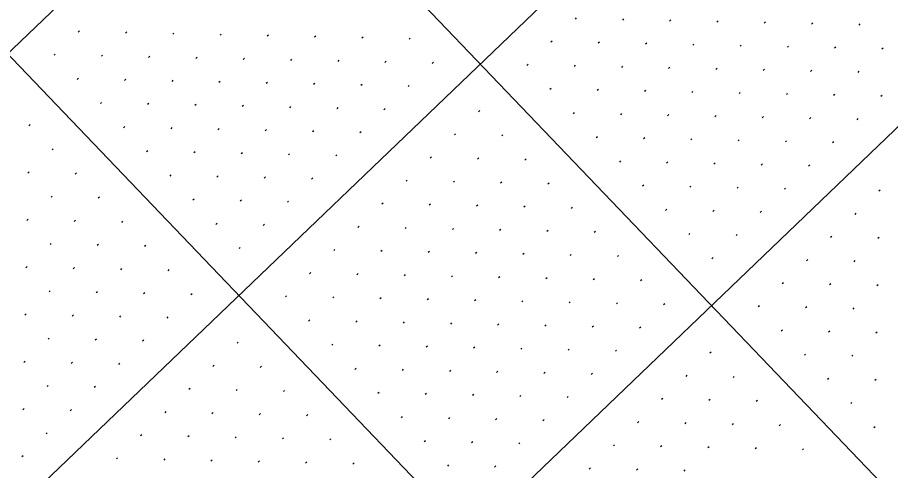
# Model space of a CAD drawing. Extents: x 2148987 to 2151117, y 142806 to 144993.
# Drawn here: x 2149512.9 to 2149643.5, y 143833.4 to 143901.1 of the extents above; entities that cross this region are included whole.
import ezdxf

# ---------------------------------------------------------------- set-up
doc = ezdxf.new("R2010")
doc.units = 0
doc.layers.add('PR_PIER_PH3', color=7, linetype='Continuous')
doc.layers.add('SHT_Profile_Grid_Minor', color=7, linetype='Continuous')

msp = doc.modelspace()

# ---------------------------------------------------------------- linework, layer by layer
at = {"layer": 'PR_PIER_PH3'}
for p, q in [((2150296.56, 144648.16), (2149159.43, 143558.42)), ((2150331.16, 144612.07), (2149194.02, 143522.32)), ((2150365.75, 144575.97), (2149228.62, 143486.22)), ((2149478.31, 144002.51), (2149824.26, 143641.52)), ((2149442.21, 143967.92), (2149788.16, 143606.92))]:
    msp.add_line(p, q, dxfattribs=at)
at = {"layer": 'SHT_Profile_Grid_Minor'}
for p, q in [((2149596.47, 143901.07), (2149596.29, 143900.9)), ((2149603.54, 143900.92), (2149603.36, 143900.75)), ((2149610.61, 143900.77), (2149610.43, 143900.6)), ((2149617.68, 143900.62), (2149617.5, 143900.45)), ((2149624.75, 143900.47), (2149624.57, 143900.3)), ((2149631.82, 143900.32), (2149631.64, 143900.15)), ((2149522.17, 143899.12), (2149521.99, 143898.94)), ((2149638.89, 143900.17), (2149638.71, 143900)), ((2149529.24, 143898.97), (2149529.06, 143898.79)), ((2149536.31, 143898.81), (2149536.13, 143898.64)), ((2149543.38, 143898.66), (2149543.2, 143898.49)), ((2149550.45, 143898.51), (2149550.26, 143898.34)), ((2149557.51, 143898.36), (2149557.33, 143898.19)), ((2149564.58, 143898.21), (2149564.4, 143898.04)), ((2149571.65, 143898.06), (2149571.47, 143897.89)), ((2149592.86, 143897.61), (2149592.68, 143897.44)), ((2149599.93, 143897.46), (2149599.75, 143897.29)), ((2149607, 143897.31), (2149606.82, 143897.14)), ((2149614.07, 143897.16), (2149613.89, 143896.99)), ((2149621.14, 143897.01), (2149620.96, 143896.84)), ((2149628.21, 143896.86), (2149628.03, 143896.69)), ((2149635.28, 143896.71), (2149635.1, 143896.54)), ((2149642.35, 143896.56), (2149642.17, 143896.39)), ((2149518.56, 143895.66), (2149518.38, 143895.48)), ((2149525.63, 143895.51), (2149525.45, 143895.33)), ((2149532.7, 143895.36), (2149532.52, 143895.18)), ((2149539.77, 143895.2), (2149539.59, 143895.03)), ((2149546.84, 143895.05), (2149546.65, 143894.88)), ((2149553.9, 143894.9), (2149553.72, 143894.73)), ((2149560.97, 143894.75), (2149560.79, 143894.58)), ((2149568.04, 143894.6), (2149567.86, 143894.43)), ((2149575.11, 143894.45), (2149574.93, 143894.28)), ((2149589.25, 143894.15), (2149589.07, 143893.98)), ((2149596.32, 143894), (2149596.14, 143893.83)), ((2149603.39, 143893.85), (2149603.21, 143893.68)), ((2149610.46, 143893.7), (2149610.28, 143893.53)), ((2149617.53, 143893.55), (2149617.35, 143893.38)), ((2149624.6, 143893.4), (2149624.42, 143893.23)), ((2149631.67, 143893.25), (2149631.49, 143893.08)), ((2149638.74, 143893.1), (2149638.56, 143892.93)), ((2149522.02, 143892.05), (2149521.84, 143891.87)), ((2149529.09, 143891.9), (2149528.91, 143891.72)), ((2149536.16, 143891.75), (2149535.98, 143891.57)), ((2149543.23, 143891.59), (2149543.04, 143891.42)), ((2149550.29, 143891.44), (2149550.11, 143891.27)), ((2149557.36, 143891.29), (2149557.18, 143891.12)), ((2149564.43, 143891.14), (2149564.25, 143890.97)), ((2149571.5, 143890.99), (2149571.32, 143890.82)), ((2149592.71, 143890.54), (2149592.53, 143890.37)), ((2149599.78, 143890.39), (2149599.6, 143890.22)), ((2149606.85, 143890.24), (2149606.67, 143890.07)), ((2149613.92, 143890.09), (2149613.74, 143889.92)), ((2149620.99, 143889.94), (2149620.81, 143889.77)), ((2149628.06, 143889.79), (2149627.88, 143889.62)), ((2149635.13, 143889.64), (2149634.95, 143889.47)), ((2149642.2, 143889.49), (2149642.02, 143889.32)), ((2149525.48, 143888.44), (2149525.3, 143888.26)), ((2149532.55, 143888.29), (2149532.37, 143888.11)), ((2149539.62, 143888.14), (2149539.43, 143887.96)), ((2149546.68, 143887.98), (2149546.5, 143887.81)), ((2149553.75, 143887.83), (2149553.57, 143887.66)), ((2149560.82, 143887.68), (2149560.64, 143887.51)), ((2149567.89, 143887.53), (2149567.71, 143887.36)), ((2149582.03, 143887.23), (2149581.85, 143887.06)), ((2149596.17, 143886.93), (2149595.99, 143886.76)), ((2149603.24, 143886.78), (2149603.06, 143886.61)), ((2149610.31, 143886.63), (2149610.13, 143886.46)), ((2149617.38, 143886.48), (2149617.2, 143886.31)), ((2149624.45, 143886.33), (2149624.27, 143886.16)), ((2149631.52, 143886.18), (2149631.34, 143886.01)), ((2149638.59, 143886.03), (2149638.41, 143885.86)), ((2149514.8, 143885.13), (2149514.62, 143884.95)), ((2149528.94, 143884.83), (2149528.76, 143884.65)), ((2149536.01, 143884.68), (2149535.82, 143884.5)), ((2149543.07, 143884.53), (2149542.89, 143884.35)), ((2149550.14, 143884.38), (2149549.96, 143884.2)), ((2149557.21, 143884.22), (2149557.03, 143884.05)), ((2149564.28, 143884.07), (2149564.1, 143883.9)), ((2149578.42, 143883.77), (2149578.24, 143883.6)), ((2149585.49, 143883.62), (2149585.31, 143883.45)), ((2149599.63, 143883.32), (2149599.45, 143883.15)), ((2149606.7, 143883.17), (2149606.52, 143883)), ((2149613.77, 143883.02), (2149613.59, 143882.85)), ((2149620.84, 143882.87), (2149620.66, 143882.7)), ((2149627.91, 143882.72), (2149627.73, 143882.55)), ((2149634.98, 143882.57), (2149634.8, 143882.4)), ((2149518.26, 143881.52), (2149518.08, 143881.34)), ((2149532.4, 143881.22), (2149532.21, 143881.04)), ((2149539.46, 143881.07), (2149539.28, 143880.89)), ((2149546.53, 143880.92), (2149546.35, 143880.74)), ((2149553.6, 143880.77), (2149553.42, 143880.59)), ((2149560.67, 143880.61), (2149560.49, 143880.44)), ((2149574.81, 143880.31), (2149574.63, 143880.14)), ((2149581.88, 143880.16), (2149581.7, 143879.99)), ((2149588.95, 143880.01), (2149588.77, 143879.84)), ((2149603.09, 143879.71), (2149602.91, 143879.54)), ((2149610.16, 143879.56), (2149609.98, 143879.39)), ((2149617.23, 143879.41), (2149617.05, 143879.24)), ((2149624.3, 143879.26), (2149624.12, 143879.09)), ((2149631.37, 143879.11), (2149631.19, 143878.94)), ((2149514.65, 143878.06), (2149514.47, 143877.88)), ((2149521.72, 143877.91), (2149521.54, 143877.73)), ((2149535.85, 143877.61), (2149535.67, 143877.43)), ((2149542.92, 143877.46), (2149542.74, 143877.28)), ((2149549.99, 143877.31), (2149549.81, 143877.13)), ((2149557.06, 143877.16), (2149556.88, 143876.98)), ((2149571.2, 143876.85), (2149571.02, 143876.68)), ((2149578.27, 143876.7), (2149578.09, 143876.53)), ((2149585.34, 143876.55), (2149585.16, 143876.38)), ((2149592.41, 143876.4), (2149592.23, 143876.23)), ((2149606.55, 143876.1), (2149606.37, 143875.93)), ((2149613.62, 143875.95), (2149613.44, 143875.78)), ((2149620.69, 143875.8), (2149620.51, 143875.63)), ((2149627.76, 143875.65), (2149627.58, 143875.48)), ((2149518.11, 143874.45), (2149517.93, 143874.27)), ((2149525.18, 143874.3), (2149524.99, 143874.12)), ((2149641.9, 143875.35), (2149641.72, 143875.18)), ((2149539.31, 143874), (2149539.13, 143873.82)), ((2149546.38, 143873.85), (2149546.2, 143873.67)), ((2149553.45, 143873.7), (2149553.27, 143873.52)), ((2149567.59, 143873.39), (2149567.41, 143873.22)), ((2149574.66, 143873.24), (2149574.48, 143873.07)), ((2149581.73, 143873.09), (2149581.55, 143872.92)), ((2149588.8, 143872.94), (2149588.62, 143872.77)), ((2149595.87, 143872.79), (2149595.69, 143872.62)), ((2149610.01, 143872.49), (2149609.83, 143872.32)), ((2149617.08, 143872.34), (2149616.9, 143872.17)), ((2149624.15, 143872.19), (2149623.97, 143872.02)), ((2149638.29, 143871.89), (2149638.11, 143871.72)), ((2149514.5, 143870.99), (2149514.32, 143870.82)), ((2149521.57, 143870.84), (2149521.39, 143870.66)), ((2149528.63, 143870.69), (2149528.45, 143870.51)), ((2149542.77, 143870.39), (2149542.59, 143870.21)), ((2149549.84, 143870.24), (2149549.66, 143870.06)), ((2149563.98, 143869.94), (2149563.8, 143869.76)), ((2149571.05, 143869.78), (2149570.87, 143869.61)), ((2149578.12, 143869.63), (2149577.94, 143869.46)), ((2149585.19, 143869.48), (2149585.01, 143869.31)), ((2149592.26, 143869.33), (2149592.08, 143869.16)), ((2149599.33, 143869.18), (2149599.15, 143869.01)), ((2149613.47, 143868.88), (2149613.29, 143868.71)), ((2149620.54, 143868.73), (2149620.36, 143868.56)), ((2149634.68, 143868.43), (2149634.5, 143868.26)), ((2149641.75, 143868.28), (2149641.57, 143868.11)), ((2149517.96, 143867.38), (2149517.78, 143867.21)), ((2149525.03, 143867.23), (2149524.84, 143867.05)), ((2149532.09, 143867.08), (2149531.91, 143866.9)), ((2149546.23, 143866.78), (2149546.05, 143866.6)), ((2149560.37, 143866.48), (2149560.19, 143866.3)), ((2149567.44, 143866.33), (2149567.26, 143866.15)), ((2149574.51, 143866.17), (2149574.33, 143866)), ((2149581.58, 143866.02), (2149581.4, 143865.85)), ((2149588.65, 143865.87), (2149588.47, 143865.7)), ((2149595.72, 143865.72), (2149595.54, 143865.55)), ((2149602.79, 143865.57), (2149602.61, 143865.4)), ((2149616.93, 143865.27), (2149616.75, 143865.1)), ((2149514.35, 143863.92), (2149514.17, 143863.75)), ((2149521.42, 143863.77), (2149521.23, 143863.6)), ((2149631.07, 143864.97), (2149630.89, 143864.8)), ((2149638.14, 143864.82), (2149637.96, 143864.65)), ((2149528.48, 143863.62), (2149528.3, 143863.44)), ((2149535.55, 143863.47), (2149535.37, 143863.29)), ((2149556.76, 143863.02), (2149556.58, 143862.84)), ((2149563.83, 143862.87), (2149563.65, 143862.69)), ((2149570.9, 143862.72), (2149570.72, 143862.54)), ((2149577.97, 143862.56), (2149577.79, 143862.39)), ((2149585.04, 143862.41), (2149584.86, 143862.24)), ((2149592.11, 143862.26), (2149591.93, 143862.09)), ((2149599.18, 143862.11), (2149599, 143861.94)), ((2149606.25, 143861.96), (2149606.07, 143861.79)), ((2149627.46, 143861.51), (2149627.28, 143861.34)), ((2149634.53, 143861.36), (2149634.35, 143861.19)), ((2149641.6, 143861.21), (2149641.42, 143861.04)), ((2149517.81, 143860.31), (2149517.62, 143860.14)), ((2149524.87, 143860.16), (2149524.69, 143859.99)), ((2149531.94, 143860.01), (2149531.76, 143859.84)), ((2149539.01, 143859.86), (2149538.83, 143859.68)), ((2149553.15, 143859.56), (2149552.97, 143859.38)), ((2149560.22, 143859.41), (2149560.04, 143859.23)), ((2149567.29, 143859.26), (2149567.11, 143859.08)), ((2149574.36, 143859.11), (2149574.18, 143858.93)), ((2149581.43, 143858.95), (2149581.25, 143858.78)), ((2149588.5, 143858.8), (2149588.32, 143858.63)), ((2149595.57, 143858.65), (2149595.39, 143858.48)), ((2149602.64, 143858.5), (2149602.46, 143858.33)), ((2149609.71, 143858.35), (2149609.53, 143858.18)), ((2149623.85, 143858.05), (2149623.67, 143857.88)), ((2149630.92, 143857.9), (2149630.74, 143857.73)), ((2149637.99, 143857.75), (2149637.81, 143857.58)), ((2149514.2, 143856.85), (2149514.01, 143856.68)), ((2149521.26, 143856.7), (2149521.08, 143856.53)), ((2149528.33, 143856.55), (2149528.15, 143856.38)), ((2149535.4, 143856.4), (2149535.22, 143856.23)), ((2149556.61, 143855.95), (2149556.43, 143855.77)), ((2149563.68, 143855.8), (2149563.5, 143855.62)), ((2149570.75, 143855.65), (2149570.57, 143855.47)), ((2149577.82, 143855.5), (2149577.64, 143855.32)), ((2149584.89, 143855.34), (2149584.71, 143855.17)), ((2149591.96, 143855.19), (2149591.78, 143855.02)), ((2149599.03, 143855.04), (2149598.85, 143854.87)), ((2149606.1, 143854.89), (2149605.92, 143854.72)), ((2149627.31, 143854.44), (2149627.13, 143854.27)), ((2149634.38, 143854.29), (2149634.2, 143854.12)), ((2149641.45, 143854.14), (2149641.27, 143853.97)), ((2149517.65, 143853.24), (2149517.47, 143853.07)), ((2149524.72, 143853.09), (2149524.54, 143852.92)), ((2149531.79, 143852.94), (2149531.61, 143852.77)), ((2149545.93, 143852.64), (2149545.75, 143852.46)), ((2149560.07, 143852.34), (2149559.89, 143852.16)), ((2149567.14, 143852.19), (2149566.96, 143852.01)), ((2149574.21, 143852.04), (2149574.03, 143851.86)), ((2149581.28, 143851.89), (2149581.1, 143851.71)), ((2149588.35, 143851.74), (2149588.17, 143851.56)), ((2149595.42, 143851.58), (2149595.24, 143851.41)), ((2149602.49, 143851.43), (2149602.31, 143851.26)), ((2149616.63, 143851.13), (2149616.45, 143850.96)), ((2149630.77, 143850.83), (2149630.59, 143850.66)), ((2149514.04, 143849.78), (2149513.86, 143849.61)), ((2149521.11, 143849.63), (2149520.93, 143849.46)), ((2149528.18, 143849.48), (2149528, 143849.31)), ((2149637.84, 143850.68), (2149637.66, 143850.51)), ((2149542.32, 143849.18), (2149542.14, 143849.01)), ((2149549.39, 143849.03), (2149549.21, 143848.85)), ((2149563.53, 143848.73), (2149563.35, 143848.55)), ((2149570.6, 143848.58), (2149570.42, 143848.4)), ((2149577.67, 143848.43), (2149577.49, 143848.25)), ((2149584.74, 143848.28), (2149584.56, 143848.1)), ((2149591.81, 143848.13), (2149591.63, 143847.95)), ((2149598.88, 143847.97), (2149598.7, 143847.8)), ((2149613.02, 143847.67), (2149612.84, 143847.5)), ((2149620.09, 143847.52), (2149619.91, 143847.35)), ((2149634.23, 143847.22), (2149634.05, 143847.05)), ((2149641.3, 143847.07), (2149641.11, 143846.9)), ((2149517.5, 143846.17), (2149517.32, 143846)), ((2149524.57, 143846.02), (2149524.39, 143845.85)), ((2149538.71, 143845.72), (2149538.53, 143845.55)), ((2149545.78, 143845.57), (2149545.6, 143845.4)), ((2149552.85, 143845.42), (2149552.67, 143845.24)), ((2149566.99, 143845.12), (2149566.81, 143844.94)), ((2149574.06, 143844.97), (2149573.88, 143844.79)), ((2149581.13, 143844.82), (2149580.95, 143844.64)), ((2149588.2, 143844.67), (2149588.02, 143844.49)), ((2149595.27, 143844.52), (2149595.09, 143844.34)), ((2149609.41, 143844.21), (2149609.23, 143844.04)), ((2149616.48, 143844.06), (2149616.3, 143843.89)), ((2149623.55, 143843.91), (2149623.37, 143843.74)), ((2149637.69, 143843.61), (2149637.5, 143843.44)), ((2149513.89, 143842.71), (2149513.71, 143842.54)), ((2149520.96, 143842.56), (2149520.78, 143842.39)), ((2149535.1, 143842.26), (2149534.92, 143842.09)), ((2149542.17, 143842.11), (2149541.99, 143841.94)), ((2149549.24, 143841.96), (2149549.06, 143841.79)), ((2149556.31, 143841.81), (2149556.13, 143841.63)), ((2149570.45, 143841.51), (2149570.27, 143841.33)), ((2149577.52, 143841.36), (2149577.34, 143841.18)), ((2149584.59, 143841.21), (2149584.41, 143841.03)), ((2149591.66, 143841.06), (2149591.48, 143840.88)), ((2149605.8, 143840.75), (2149605.62, 143840.58)), ((2149612.87, 143840.6), (2149612.69, 143840.43)), ((2149619.94, 143840.45), (2149619.76, 143840.28)), ((2149627.01, 143840.3), (2149626.83, 143840.13)), ((2149517.35, 143839.1), (2149517.17, 143838.93)), ((2149641.14, 143840), (2149640.96, 143839.83)), ((2149531.49, 143838.8), (2149531.31, 143838.63)), ((2149538.56, 143838.65), (2149538.38, 143838.48)), ((2149545.63, 143838.5), (2149545.45, 143838.33)), ((2149552.7, 143838.35), (2149552.52, 143838.18)), ((2149559.77, 143838.2), (2149559.59, 143838.02)), ((2149573.91, 143837.9), (2149573.73, 143837.72)), ((2149580.98, 143837.75), (2149580.8, 143837.57)), ((2149588.05, 143837.6), (2149587.87, 143837.42)), ((2149602.19, 143837.3), (2149602.01, 143837.12)), ((2149609.26, 143837.14), (2149609.08, 143836.97)), ((2149616.33, 143836.99), (2149616.15, 143836.82)), ((2149623.4, 143836.84), (2149623.22, 143836.67)), ((2149630.47, 143836.69), (2149630.28, 143836.52)), ((2149513.74, 143835.64), (2149513.56, 143835.47)), ((2149527.88, 143835.34), (2149527.7, 143835.17)), ((2149534.95, 143835.19), (2149534.77, 143835.02)), ((2149542.02, 143835.04), (2149541.84, 143834.87)), ((2149549.09, 143834.89), (2149548.91, 143834.72)), ((2149556.16, 143834.74), (2149555.98, 143834.57)), ((2149563.23, 143834.59), (2149563.05, 143834.41)), ((2149577.37, 143834.29), (2149577.19, 143834.11)), ((2149584.44, 143834.14), (2149584.26, 143833.96)), ((2149598.58, 143833.84), (2149598.4, 143833.66)), ((2149605.65, 143833.69), (2149605.47, 143833.51)), ((2149612.72, 143833.53), (2149612.54, 143833.36))]:
    msp.add_line(p, q, dxfattribs=at)

doc.saveas('drawing.dxf')
